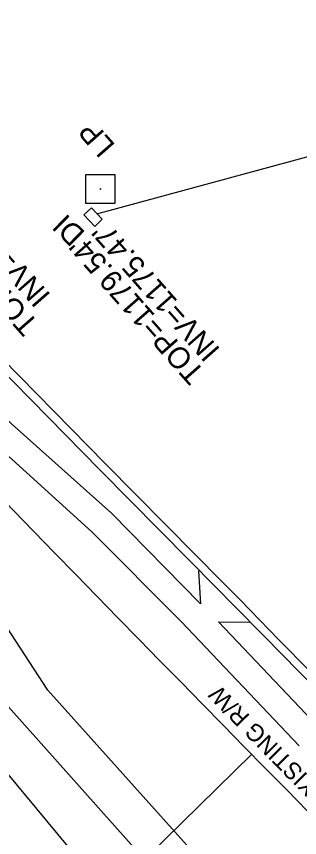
# Model space of a CAD drawing. Extents: x 1263837 to 1268319, y 770628 to 773628.
# Drawn here: x 1266962.6 to 1267015.5, y 772108 to 772261.5 of the extents above; entities that cross this region are included whole.
import ezdxf

# ---------------------------------------------------------------- set-up
doc = ezdxf.new("R2010")
doc.units = 0
for name, color, linetype in [('Exist Roads EOP Other', 7, 'Continuous'), ('Exist Structure Minor Catch Basin Top Elevation', 7, 'Continuous'), ('Exist Structure Minor Drop Inlet', 7, 'Continuous'), ('Exist Structure Minor Drop Inlet Text', 7, 'Continuous'), ('Exist Structure Minor Drop Inlet Top Elevation', 7, 'Continuous'), ('Exist Utilities Other Pole With Base CELL', 7, 'Continuous'), ('Exist Utilities Other Pole With Base Text', 7, 'Continuous'), ('Exist Utilities Telephone UG FO SUE LOS B', 7, 'Continuous'), ('Prop Drainage Structure Junction Box Convert From Catch Basin Label', 7, 'Continuous'), ('Prop Drainage Structure Pipe Alternate 42in Label', 7, 'Continuous'), ('Prop Earthen Structure V Ditch Special Lateral with Rip Rap Detail CELL', 7, 'Continuous'), ('Prop Horizontal Alignment', 7, 'Continuous'), ('Prop Shade Heavy', 7, 'Continuous'), ('Prop SS Fill Line', 7, 'Continuous'), ('Prop SS Fill Text', 7, 'Continuous'), ('Scratch_Level_2', 7, 'Continuous'), ('Scratch_Level_5', 7, 'Continuous')]:
    doc.layers.add(name, color=color, linetype=linetype)

# ---------------------------------------------------------------- blocks, each defined once
blk = doc.blocks.new('EXIST UTILITIES OTHER POLE WITH BASE')
at = {"layer": 'Exist Utilities Other Pole With Base CELL'}
blk.add_line((0, 0), (0, 0), dxfattribs=at)
blk.add_lwpolyline([(-0.0545, 0.054), (0.0535, 0.054), (0.0535, -0.054), (-0.0545, -0.054), (-0.0545, 0.054)], dxfattribs=at)
blk.add_circle((0, 0), 0.00141, dxfattribs=at)

msp = doc.modelspace()

# ---------------------------------------------------------------- linework, layer by layer
at = {"layer": 'Exist Roads EOP Other'}
for points in [[(1266996.61, 772157.88), (1266996.97, 772151.73), (1266980.33, 772168.65), (1266961.66, 772185.39), (1266947.15, 772199.25), (1266930.39, 772216.53), (1266912.31, 772237.46)], [(1267015.41, 772125.13), (1266993.35, 772148.41), (1266976.71, 772165.14), (1266958.36, 772181.82), (1266943.8, 772195.85), (1266926.44, 772213.44), (1266912.46, 772229.74)], [(1267018.98, 772128.63), (1267000.34, 772148.37), (1267006.16, 772148.28)]]:
    msp.add_lwpolyline(points, dxfattribs=at)
at = {"layer": 'Exist Structure Minor Drop Inlet'}
msp.add_lwpolyline([(1266977.24, 772222.28), (1266978.64, 772223.61), (1266976.61, 772225.76), (1266975.21, 772224.43)], close=True, dxfattribs=at)
at = {"layer": 'Exist Utilities Telephone UG FO SUE LOS B'}
for points in [[(1267063.99, 771976.99), (1267058.29, 772011.02), (1267043.56, 772028.46), (1267012.53, 772063.58), (1266981.88, 772094.72), (1266952.85, 772129.68), (1266918.67, 772160.32), (1266892.22, 772194.04), (1266869.77, 772217.7), (1266827.84, 772258.92), (1266816.85, 772269.34), (1266796.74, 772289.13)], [(1267109.33, 771998.14), (1267097.15, 772009.99), (1267062.43, 772037.02), (1267036.69, 772059.77), (1267011.11, 772087.97), (1266968.47, 772135.55), (1266950.56, 772163.04), (1266928.64, 772189.36), (1266913.94, 772213.45), (1266904.16, 772218.55)]]:
    msp.add_lwpolyline(points, dxfattribs=at)
at = {"layer": 'Prop Drainage Structure Pipe Alternate 42in Label'}
msp.add_line((1267006.59, 772123.63), (1266912.98, 772031.87), dxfattribs=at)
at = {"layer": 'Prop Horizontal Alignment'}
msp.add_arc((1275094.23, 780056.99), 11329.16, 223.613619, 225.433333, dxfattribs=at)
at = {"layer": 'Prop Shade Heavy'}
msp.add_line((1267087.82, 772254.61), (1266977.53, 772224.56), dxfattribs=at)
at = {"layer": 'Prop SS Fill Line'}
msp.add_lwpolyline([(1266955.59, 772199.73), (1266978.16, 772176.79), (1266994.88, 772159.85), (1266999.84, 772154.82), (1267003.28, 772151.35), (1267008.83, 772145.71), (1267022.14, 772132.14)], dxfattribs=at)
at = {"layer": 'Prop SS Fill Text'}
msp.add_lwpolyline([(1266956.69, 772200.82), (1266979.27, 772177.89), (1266995.97, 772160.91), (1267000.82, 772156.01), (1267004.37, 772152.47), (1267011.63, 772144.97), (1267023.22, 772133.17)], dxfattribs=at)
at = {"layer": 'Scratch_Level_2'}
msp.add_arc((1275094.23, 780056.99), 11459.16, 216.983333, 225.433333, dxfattribs=at)
at = {"layer": 'Scratch_Level_5'}
msp.add_line((1266888.65, 772213.85), (1267056.62, 772025.19), dxfattribs=at)

# ---------------------------------------------------------------- block references
at = {"layer": 'Exist Utilities Other Pole With Base CELL', "xscale": 50, "yscale": 50}
msp.add_blockref('EXIST UTILITIES OTHER POLE WITH BASE', (1266978.28, 772229.27), dxfattribs=at)

# ---------------------------------------------------------------- texts
at = {"layer": 'Exist Structure Minor Catch Basin Top Elevation'}
msp.add_text("TOP=1185.76'", height=4, rotation=131.3556, dxfattribs=at).set_placement((1266966.95, 772204.13))
at = {"layer": 'Exist Structure Minor Drop Inlet Text'}
msp.add_text('DI', height=4, rotation=135.4239, dxfattribs=at).set_placement((1266975.64, 772221.09))
at = {"layer": 'Exist Structure Minor Drop Inlet Top Elevation'}
msp.add_text("TOP=1179.54'", height=4, rotation=131.3556, dxfattribs=at).set_placement((1266997.99, 772195.02))
at = {"layer": 'Exist Utilities Other Pole With Base Text'}
msp.add_text('LP', height=4, rotation=131.3556, dxfattribs=at).set_placement((1266981.21, 772237.46))
at = {"layer": 'Prop Drainage Structure Junction Box Convert From Catch Basin Label'}
for s, p in [("INV=1180.46'", (1266969.16, 772209.44)), ("INV=1175.47'", (1267000.83, 772199.25))]:
    msp.add_text(s, height=4, rotation=131.3556, dxfattribs=at).set_placement(p)
at = {"layer": 'Prop Earthen Structure V Ditch Special Lateral with Rip Rap Detail CELL'}
msp.add_text('EXISTING R/W', height=3.2, rotation=134.4261, dxfattribs=at).set_placement((1267021.16, 772115.62))

doc.saveas('drawing.dxf')
